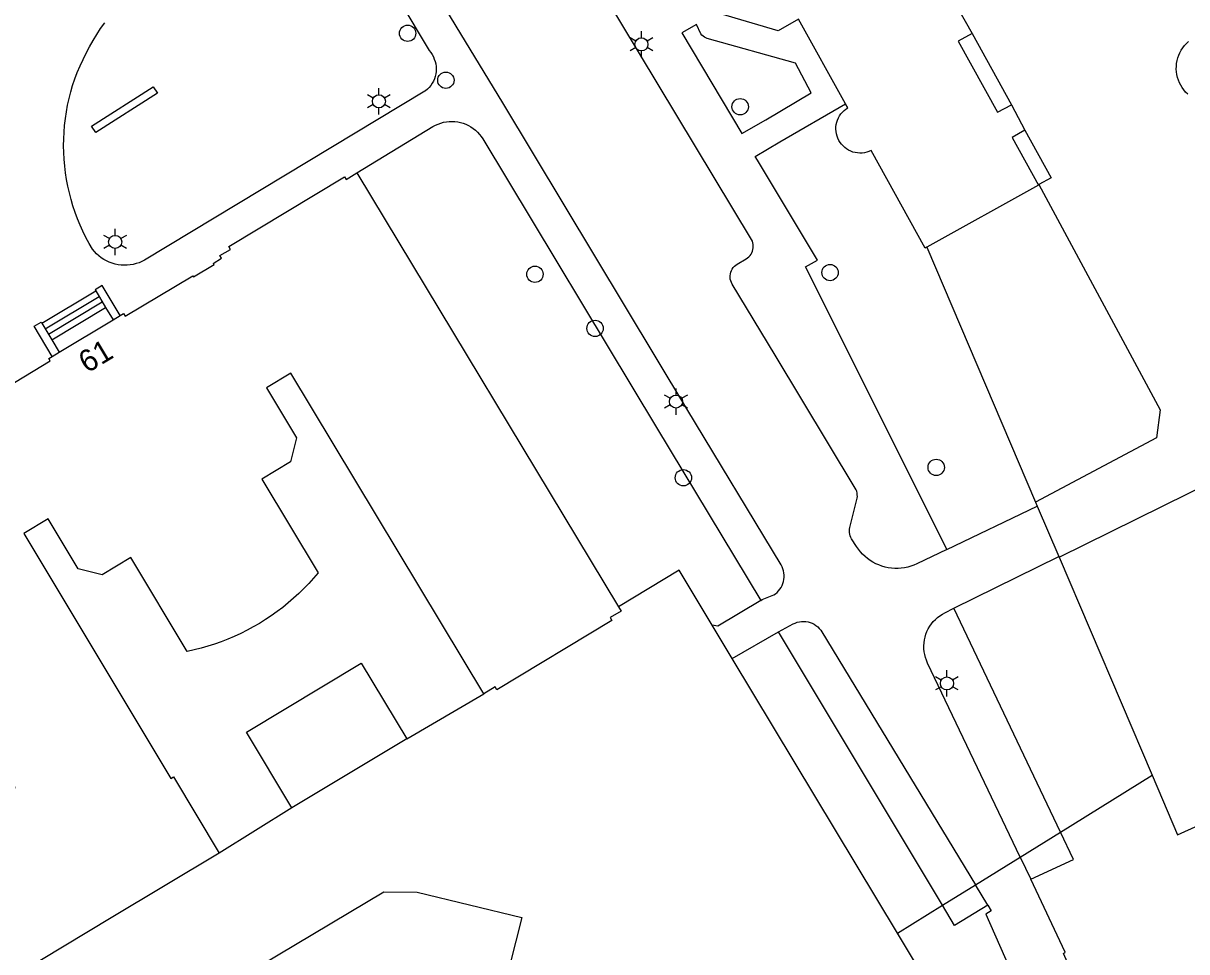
# Model space of a CAD drawing. Extents: x 122462 to 123306, y 485548 to 486417.
# Drawn here: x 123146.1 to 123225.8, y 486097.3 to 486161 of the extents above; entities that cross this region are included whole.
import ezdxf

# ---------------------------------------------------------------- set-up
doc = ezdxf.new("R2010")
doc.units = 0
for name, color, linetype in [('B-WE-IE-MEUBILAIR_WEGMEUBILAIR_VERKEERSBORD-S', 7, 'Continuous'), ('Level 1', 7, 'Continuous'), ('Level 17', 7, 'Continuous'), ('Level 19', 7, 'Continuous'), ('Level 2', 7, 'Continuous'), ('Level 21', 7, 'Continuous'), ('Level 30', 7, 'Continuous'), ('Level 31', 7, 'Continuous'), ('Level 33', 7, 'Continuous'), ('Level 50', 7, 'Continuous'), ('Level 53', 7, 'Continuous'), ('N werkgrens', 7, 'Continuous')]:
    doc.layers.add(name, color=color, linetype=linetype)

msp = doc.modelspace()

# ---------------------------------------------------------------- linework, layer by layer
at = {"layer": 'Level 1'}
for p, q in [((123210.13, 486161.977), (123211.099, 486160.286)), ((123213.787, 486155.39), (123214.708, 486153.654)), ((123168.929, 486150.729), (123186.853, 486120.996)), ((123148.516, 486138.441), (123152.211, 486140.66)), ((123152.211, 486140.66), (123152.699, 486140.959)), ((123148.04, 486138.155), (123148.516, 486138.441))]:
    msp.add_line(p, q, dxfattribs=at)
for points in [[(123202.417, 486155.468), (123199.199, 486161.259), (123197.799, 486160.469), (123193.84, 486161.63), (123191.799, 486165.239), (123192.969, 486169.189), (123194.207, 486169.879)], [(123211.099, 486160.286), (123210.136, 486159.754), (123212.833, 486154.897), (123213.787, 486155.39)], [(123225.864, 486156.135), (123225.726, 486156.271), (123225.601, 486156.417), (123225.487, 486156.573), (123225.386, 486156.738), (123225.299, 486156.91), (123225.226, 486157.089), (123225.168, 486157.273), (123225.124, 486157.461), (123225.096, 486157.652), (123225.084, 486157.845), (123225.087, 486158.038), (123225.105, 486158.23), (123225.139, 486158.421), (123225.188, 486158.607), (123225.252, 486158.789), (123225.33, 486158.966), (123225.423, 486159.136), (123225.528, 486159.297), (123225.647, 486159.45), (123225.777, 486159.592), (123225.918, 486159.724)], [(123207.978, 486145.63), (123207.87, 486145.569), (123204.165, 486152.253), (123204.018, 486152.189), (123203.866, 486152.14), (123203.71, 486152.105), (123203.551, 486152.085), (123203.391, 486152.081), (123203.231, 486152.092), (123203.073, 486152.118), (123202.918, 486152.159), (123202.768, 486152.215), (123202.624, 486152.285), (123202.487, 486152.368), (123202.359, 486152.464), (123202.241, 486152.572), (123202.133, 486152.691), (123202.038, 486152.819), (123201.955, 486152.956), (123201.885, 486153.1), (123201.83, 486153.25), (123201.789, 486153.405), (123201.763, 486153.563), (123201.752, 486153.723), (123201.757, 486153.883), (123201.777, 486154.042), (123201.812, 486154.198), (123201.862, 486154.35), (123201.926, 486154.497), (123202.004, 486154.637), (123202.095, 486154.768), (123202.198, 486154.891), (123202.312, 486155.003), (123202.436, 486155.104), (123202.57, 486155.192), (123202.417, 486155.468)], [(123214.708, 486153.654), (123213.843, 486153.148), (123215.65, 486149.89), (123207.978, 486145.63)], [(123152.699, 486140.959), (123152.929, 486141.09), (123153.045, 486140.9), (123157.679, 486143.679), (123157.731, 486143.597), (123159.134, 486144.443), (123159.08, 486144.529), (123159.645, 486144.873), (123159.529, 486145.059), (123160.259, 486145.489), (123160.15, 486145.689), (123168.07, 486150.469), (123168.181, 486150.281), (123168.929, 486150.729)], [(123132.9, 486129.049), (123141.199, 486134.029), (123141.301, 486133.852), (123147.901, 486137.841), (123147.799, 486138.009), (123148.04, 486138.155)], [(123177.62, 486115.029), (123164.387, 486137.004), (123162.716, 486136), (123164.779, 486132.575), (123164.37, 486130.929), (123162.398, 486129.745), (123166.26, 486123.316), (123165.946, 486122.947), (123165.621, 486122.587), (123165.285, 486122.238), (123164.938, 486121.9), (123164.581, 486121.572), (123164.214, 486121.256), (123163.837, 486120.951), (123163.451, 486120.658), (123163.056, 486120.377), (123162.653, 486120.109), (123162.242, 486119.853), (123161.822, 486119.61), (123161.396, 486119.38), (123160.962, 486119.163), (123160.522, 486118.96), (123160.076, 486118.771), (123159.624, 486118.596), (123159.167, 486118.434), (123158.706, 486118.287), (123158.239, 486118.155), (123157.769, 486118.036), (123157.296, 486117.933), (123153.434, 486124.362), (123151.462, 486123.178), (123149.816, 486123.589), (123147.756, 486127.018), (123146.084, 486126.014), (123156.168, 486109.219), (123156.356, 486109.332), (123159.489, 486104.11)], [(123159.489, 486104.11), (123152.083, 486099.661), (123142.39, 486093.84), (123140.249, 486097.324), (123135.739, 486094.549), (123133.709, 486097.85), (123138.279, 486100.661), (123136.66, 486103.289), (123145.499, 486108.609), (123138.401, 486120.4), (123138.165, 486120.255), (123132.9, 486129.049)], [(123186.853, 486120.996), (123187.029, 486120.699), (123186.282, 486120.25), (123186.4, 486120.049), (123178.509, 486115.299), (123178.394, 486115.497), (123177.62, 486115.029)]]:
    msp.add_lwpolyline(points, dxfattribs=at)
at = {"layer": 'Level 17'}
for p, q in [((123209.35, 486124.912), (123215.559, 486127.881)), ((123209.829, 486120.884), (123217.027, 486124.443)), ((123194.653, 486117.45), (123197.829, 486119.264))]:
    msp.add_line(p, q, dxfattribs=at)
for points in [[(123196.598, 486121.426), (123196.705, 486121.49), (123197.491, 486121.801), (123197.612, 486121.883), (123197.725, 486121.977), (123197.828, 486122.082), (123197.92, 486122.196), (123198.001, 486122.318), (123198.069, 486122.448), (123198.124, 486122.584), (123198.166, 486122.724), (123198.194, 486122.868), (123198.207, 486123.014), (123198.207, 486123.161), (123198.192, 486123.307), (123198.162, 486123.451), (123198.119, 486123.591), (123198.063, 486123.726), (123197.993, 486123.855), (123191.547, 486134.556), (123178.917, 486155.522), (123165.999, 486176.807)], [(123209.35, 486124.912), (123207.311, 486123.937), (123207.105, 486123.847), (123206.894, 486123.772), (123206.678, 486123.712), (123206.459, 486123.666), (123206.237, 486123.636), (123206.013, 486123.621), (123205.789, 486123.622), (123205.565, 486123.638), (123205.343, 486123.67), (123205.124, 486123.716), (123204.908, 486123.778), (123204.698, 486123.854), (123204.493, 486123.945), (123204.294, 486124.05), (123204.104, 486124.168), (123203.922, 486124.299), (123203.749, 486124.442), (123203.587, 486124.596), (123203.436, 486124.762), (123203.296, 486124.937), (123203.169, 486125.122), (123202.834, 486125.647), (123202.778, 486125.749), (123202.733, 486125.856), (123202.702, 486125.968), (123202.683, 486126.082), (123202.678, 486126.198), (123202.686, 486126.314), (123202.708, 486126.428), (123203.209, 486128.431), (123203.223, 486128.55), (123203.222, 486128.669), (123203.207, 486128.787), (123203.178, 486128.903), (123203.136, 486129.014), (123203.08, 486129.12), (123197.583, 486138.229), (123194.645, 486143.098), (123194.589, 486143.206), (123194.547, 486143.319), (123194.518, 486143.437), (123194.504, 486143.557), (123194.505, 486143.678), (123194.52, 486143.799), (123194.55, 486143.916), (123194.594, 486144.029), (123194.651, 486144.136), (123194.72, 486144.235), (123194.801, 486144.325), (123194.893, 486144.405), (123194.993, 486144.473), (123195.604, 486144.834), (123195.701, 486144.899), (123195.789, 486144.976), (123195.868, 486145.062), (123195.937, 486145.156), (123195.994, 486145.258), (123196.038, 486145.366), (123196.07, 486145.479), (123196.089, 486145.594), (123196.094, 486145.711), (123196.085, 486145.828), (123196.063, 486145.942), (123196.027, 486146.054), (123195.979, 486146.16), (123180.621, 486171.692)], [(123169.93, 486165.74), (123173.881, 486159.112), (123173.988, 486158.977), (123174.082, 486158.834), (123174.163, 486158.683), (123174.23, 486158.525), (123174.283, 486158.361), (123174.322, 486158.194)], [(123152.965, 486144.398), (123152.757, 486144.41), (123152.549, 486144.438), (123152.344, 486144.481), (123152.143, 486144.539), (123151.947, 486144.612), (123151.757, 486144.7), (123151.574, 486144.801), (123151.4, 486144.916), (123151.234, 486145.044), (123151.079, 486145.184), (123150.934, 486145.335), (123150.801, 486145.497), (123150.568, 486145.9), (123150.348, 486146.311), (123150.143, 486146.729), (123149.951, 486147.154), (123149.774, 486147.585), (123149.612, 486148.022), (123149.464, 486148.464), (123149.332, 486148.91), (123149.214, 486149.361), (123149.112, 486149.815), (123149.025, 486150.273), (123148.953, 486150.733), (123148.897, 486151.196), (123148.857, 486151.66), (123148.832, 486152.125), (123148.823, 486152.591), (123148.829, 486153.057), (123148.851, 486153.522), (123148.889, 486153.987), (123148.942, 486154.449), (123149.011, 486154.91), (123149.095, 486155.368), (123149.195, 486155.823), (123149.31, 486156.275), (123149.44, 486156.722), (123149.585, 486157.165), (123149.759, 486157.619), (123149.948, 486158.067), (123150.15, 486158.509), (123150.366, 486158.945), (123150.595, 486159.373), (123150.837, 486159.795), (123151.092, 486160.209), (123151.36, 486160.614), (123151.64, 486161.011)], [(123195.302, 486153.421), (123196.94, 486154.355), (123200.062, 486156.206), (123198.983, 486158.242), (123192.94, 486159.945), (123192.837, 486159.982), (123192.74, 486160.032), (123192.651, 486160.096), (123192.571, 486160.17), (123192.502, 486160.255), (123192.209, 486160.907), (123191.192, 486160.321), (123195.302, 486153.421)], [(123174.322, 486158.194), (123174.345, 486158.024), (123174.352, 486157.852), (123174.345, 486157.681), (123174.322, 486157.51), (123174.284, 486157.343), (123174.231, 486157.18), (123174.164, 486157.022), (123174.083, 486156.87), (123173.989, 486156.727), (123173.882, 486156.592), (123173.764, 486156.467), (123173.635, 486156.354), (123173.574, 486156.327), (123154.371, 486144.747), (123154.184, 486144.653), (123153.991, 486144.572), (123153.792, 486144.507), (123153.589, 486144.456), (123153.383, 486144.421), (123153.175, 486144.402), (123152.965, 486144.398)], [(123209.35, 486124.912), (123201.511, 486140.619), (123199.681, 486144.286), (123200.482, 486144.746), (123196.375, 486151.593), (123196.227, 486151.86), (123197.915, 486152.85), (123202.417, 486155.468)], [(123168.929, 486150.729), (123174.138, 486153.903), (123174.31, 486153.997), (123174.488, 486154.077), (123174.672, 486154.143), (123174.861, 486154.194), (123175.053, 486154.23), (123175.247, 486154.251), (123175.443, 486154.257), (123175.638, 486154.248), (123175.832, 486154.224), (123176.024, 486154.184), (123176.211, 486154.129), (123176.394, 486154.06), (123176.571, 486153.977), (123176.741, 486153.881), (123176.903, 486153.771), (123177.056, 486153.649), (123177.199, 486153.516), (123177.331, 486153.371), (123177.451, 486153.217), (123177.559, 486153.054), (123189.459, 486133.286), (123196.598, 486121.426)], [(123196.598, 486121.426), (123193.66, 486119.669), (123193.28, 486119.736)], [(123214.392, 486103.837), (123208.033, 486117.136), (123207.953, 486117.322), (123207.888, 486117.513), (123207.838, 486117.709), (123207.803, 486117.909), (123207.784, 486118.11), (123207.781, 486118.312), (123207.793, 486118.514), (123207.821, 486118.714), (123207.865, 486118.912), (123207.923, 486119.106), (123207.997, 486119.294), (123208.085, 486119.476), (123208.187, 486119.651), (123208.302, 486119.817), (123208.429, 486119.974), (123208.569, 486120.121), (123208.719, 486120.256), (123208.88, 486120.379), (123209.049, 486120.489), (123209.227, 486120.586), (123209.829, 486120.884)], [(123197.829, 486119.264), (123198.826, 486119.815), (123198.962, 486119.878), (123199.104, 486119.926), (123199.249, 486119.961), (123199.398, 486119.98), (123199.548, 486119.985), (123199.697, 486119.975), (123199.845, 486119.95), (123199.989, 486119.91), (123200.129, 486119.856), (123200.262, 486119.789), (123200.389, 486119.708), (123200.506, 486119.615), (123200.614, 486119.512), (123200.711, 486119.397), (123200.796, 486119.274), (123211.317, 486101.931)]]:
    msp.add_lwpolyline(points, dxfattribs=at)
at = {"layer": 'Level 19'}
for p, q in [((123211.099, 486160.286), (123213.787, 486155.39)), ((123217.145, 486105.545), (123209.829, 486120.884)), ((123209.064, 486100.533), (123197.829, 486119.264)), ((123214.392, 486103.837), (123215.118, 486102.318)), ((123212.158, 486100.544), (123211.317, 486101.931))]:
    msp.add_line(p, q, dxfattribs=at)
for points in [[(123151.024, 486153.495), (123150.74, 486153.936), (123154.964, 486156.635), (123155.248, 486156.194), (123151.024, 486153.495)], [(123214.708, 486153.654), (123216.503, 486150.382), (123215.67, 486149.925), (123223.968, 486134.479), (123223.722, 486132.58), (123215.437, 486128.166)], [(123217.052, 486124.384), (123227.705, 486129.649)], [(123215.118, 486102.318), (123218.035, 486103.679), (123217.145, 486105.545)], [(123228.93, 486072.239), (123227.91, 486073.429), (123217.36, 486097.229), (123217.47, 486097.319), (123215.118, 486102.318)], [(123212.158, 486100.544), (123212.401, 486100.143), (123212.024, 486099.914), (123219.55, 486082.879), (123151.8, 486052.329), (123165.42, 486022.929), (123158.829, 486020.002)], [(123212.158, 486100.544), (123209.887, 486099.145), (123209.064, 486100.533)]]:
    msp.add_lwpolyline(points, dxfattribs=at)
at = {"layer": 'Level 2'}
msp.add_line((123172.34, 486111.939), (123164.459, 486107.209), dxfattribs=at)
for points in [[(123164.459, 486107.209), (123161.346, 486112.401), (123169.226, 486117.131), (123172.34, 486111.939)], [(123156.28, 486092.813), (123170.759, 486101.452), (123173.049, 486101.428), (123180.226, 486099.701), (123175.012, 486079.154), (123173.939, 486078.508), (123153.395, 486083.563), (123155.166, 486090.766), (123156.28, 486092.813)]]:
    msp.add_lwpolyline(points, dxfattribs=at)
at = {"layer": 'Level 21'}
for p, q in [((123151.019, 486142.645), (123151.703, 486141.506)), ((123151.703, 486141.506), (123152.211, 486140.66)), ((123147.324, 486140.427), (123148.007, 486139.288)), ((123148.007, 486139.288), (123148.516, 486138.441))]:
    msp.add_line(p, q, dxfattribs=at)
for points in [[(123152.699, 486140.959), (123151.461, 486143.011), (123150.974, 486142.72), (123151.019, 486142.645)], [(123148.04, 486138.155), (123146.803, 486140.215), (123147.279, 486140.501), (123147.324, 486140.427)]]:
    msp.add_lwpolyline(points, dxfattribs=at)
at = {"layer": 'Level 30'}
msp.add_line((123148.007, 486139.288), (123151.703, 486141.506), dxfattribs=at)
at = {"layer": 'Level 31'}
msp.add_line((123147.324, 486140.427), (123151.019, 486142.645), dxfattribs=at)
at = {"layer": 'Level 33'}
for p, q in [((123147.552, 486140.047), (123151.247, 486142.265)), ((123147.78, 486139.667), (123151.475, 486141.885))]:
    msp.add_line(p, q, dxfattribs=at)
at = {"layer": 'Level 50'}
for p, q in [((123188.424, 486159.988), (123188.424, 486160.438)), ((123188.034, 486159.763), (123187.644, 486159.988)), ((123189.203, 486159.988), (123188.813, 486159.763)), ((123188.034, 486159.313), (123187.644, 486159.088)), ((123188.424, 486158.638), (123188.424, 486159.088)), ((123189.203, 486159.088), (123188.813, 486159.313)), ((123170.434, 486156.084), (123170.434, 486156.534)), ((123170.044, 486155.859), (123169.654, 486156.084)), ((123171.213, 486156.084), (123170.823, 486155.859)), ((123170.044, 486155.409), (123169.654, 486155.184)), ((123170.434, 486154.734), (123170.434, 486155.184)), ((123171.213, 486155.184), (123170.823, 486155.409)), ((123152.354, 486146.447), (123152.354, 486146.897)), ((123151.964, 486146.222), (123151.574, 486146.447)), ((123153.133, 486146.447), (123152.743, 486146.222)), ((123151.964, 486145.772), (123151.574, 486145.547)), ((123152.354, 486145.097), (123152.354, 486145.547)), ((123153.133, 486145.547), (123152.743, 486145.772)), ((123190.795, 486135.502), (123190.795, 486135.952)), ((123190.405, 486135.277), (123190.015, 486135.502)), ((123190.405, 486134.827), (123190.015, 486134.602)), ((123191.574, 486135.502), (123191.184, 486135.277)), ((123191.574, 486134.602), (123191.184, 486134.827)), ((123190.795, 486134.152), (123190.795, 486134.602)), ((123209.365, 486116.187), (123209.365, 486116.637)), ((123208.975, 486115.962), (123208.585, 486116.187)), ((123210.144, 486116.187), (123209.754, 486115.962)), ((123208.975, 486115.512), (123208.585, 486115.287)), ((123209.365, 486114.837), (123209.365, 486115.287)), ((123210.144, 486115.287), (123209.754, 486115.512))]:
    msp.add_line(p, q, dxfattribs=at)
for centre in [(123188.424, 486159.538), (123170.434, 486155.634), (123152.354, 486145.997), (123190.795, 486135.052), (123209.365, 486115.737)]:
    msp.add_circle(centre, 0.45, dxfattribs=at)
at = {"layer": 'Level 53'}
for centre in [(123172.402, 486160.295), (123175.019, 486157.08), (123195.192, 486155.261), (123181.124, 486143.781), (123201.352, 486143.898), (123185.248, 486140.069), (123208.627, 486130.544), (123191.3, 486129.832)]:
    msp.add_circle(centre, 0.56, dxfattribs=at)
at = {"layer": 'N werkgrens'}
for p, q in [((123207.978, 486145.63), (123215.437, 486128.166)), ((123215.437, 486128.166), (123215.559, 486127.881)), ((123215.559, 486127.881), (123217.027, 486124.443)), ((123217.027, 486124.443), (123217.052, 486124.384)), ((123217.052, 486124.384), (123223.433, 486109.444)), ((123194.653, 486117.45), (123193.28, 486119.736)), ((123205.968, 486098.614), (123194.653, 486117.45)), ((123172.34, 486111.939), (123177.62, 486115.029)), ((123217.145, 486105.545), (123223.433, 486109.444)), ((123164.459, 486107.209), (123159.489, 486104.11)), ((123214.392, 486103.837), (123217.145, 486105.545)), ((123211.317, 486101.931), (123214.392, 486103.837)), ((123209.064, 486100.533), (123211.317, 486101.931)), ((123205.968, 486098.614), (123209.064, 486100.533))]:
    msp.add_line(p, q, dxfattribs=at)
for points in [[(123223.433, 486109.444), (123225.178, 486105.359), (123291.113, 486135.238), (123291.442, 486134.489)], [(123193.28, 486119.736), (123191.02, 486123.499), (123186.853, 486120.996)], [(123144.26, 486053.733), (123148.116, 486055.399), (123147.55, 486056.708), (123157.85, 486061.999), (123188.08, 486075.739), (123212.96, 486086.975), (123205.968, 486098.614)]]:
    msp.add_lwpolyline(points, dxfattribs=at)

# ---------------------------------------------------------------- texts
at = {"layer": 'B-WE-IE-MEUBILAIR_WEGMEUBILAIR_VERKEERSBORD-S'}
msp.add_text('61', height=1.5, rotation=30.97761, dxfattribs=at).set_placement((123150.432, 486136.968))

doc.saveas('drawing.dxf')
